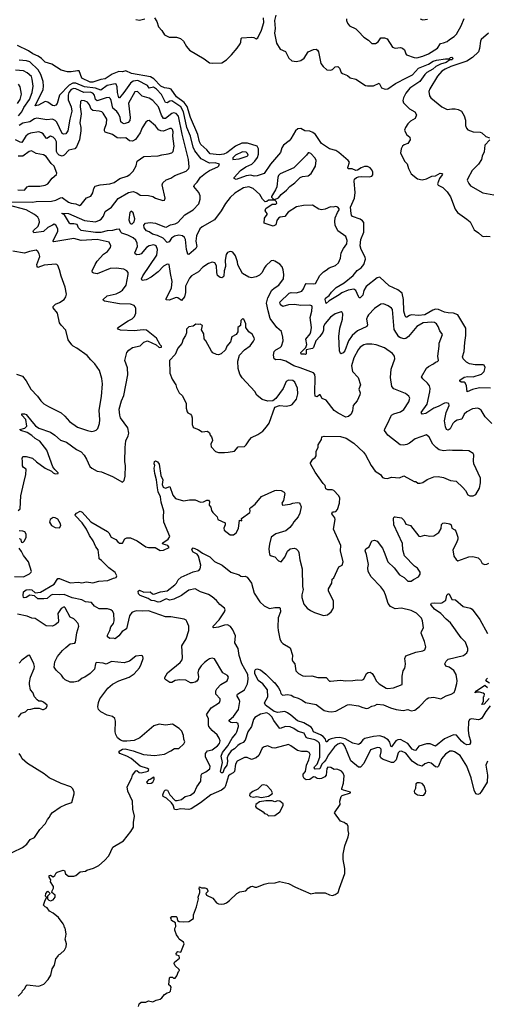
# Model space of a CAD drawing. Extents: x 2086813 to 2278017, y 548126 to 753336.
# Tile 417 of 461: x 2206841 to 2212051, y 700259 to 711235. Entities that reach past the tile are written whole.
import ezdxf

# ---------------------------------------------------------------- set-up
doc = ezdxf.new("R2010")
doc.units = 0

msp = doc.modelspace()

# ---------------------------------------------------------------- linework, layer by layer
at = {"layer": '0CON10XD'}
for points in [[(2208136, 711236), (2208175, 711229), (2208235, 711246)], [(2208345, 711257), (2208370, 711215), (2208386, 711155), (2208424, 711114), (2208453, 711065), (2208505, 711040), (2208590, 711040), (2208632, 711025), (2208665, 710997), (2208698, 710938), (2208734, 710895), (2208895, 710800), (2208956, 710754), (2208985, 710749), (2209092, 710755), (2209144, 710786), (2209200, 710845), (2209264, 710916), (2209297, 710965), (2209307, 710985), (2209310, 711025), (2209316, 711034), (2209425, 711040), (2209450, 711035), (2209475, 711020), (2209495, 711032), (2209535, 711120), (2209560, 711205), (2209557, 711256)], [(2209694, 711285), (2209679, 711225), (2209686, 711135), (2209680, 711085), (2209704, 710974), (2209745, 710908), (2209802, 710882), (2209840, 710805), (2209875, 710778), (2209925, 710770), (2209975, 710779), (2210012, 710805), (2210055, 710877), (2210115, 710904), (2210146, 710906), (2210161, 710895), (2210170, 710875), (2210196, 710746), (2210222, 710712), (2210264, 710675), (2210305, 710671), (2210325, 710681), (2210355, 710710), (2210385, 710714), (2210404, 710695), (2210425, 710647), (2210439, 710635), (2210492, 710612), (2210525, 710588), (2210585, 710572), (2210695, 710502), (2210716, 710496), (2210785, 710497), (2210845, 710527), (2210874, 710475), (2210915, 710460), (2210945, 710465), (2211027, 710523), (2211160, 710590), (2211218, 710622), (2211285, 710695), (2211395, 710738), (2211448, 710772), (2211485, 710785), (2211585, 710800), (2211625, 710797), (2211641, 710815), (2211655, 710819), (2211667, 710807), (2211665, 710795), (2211655, 710787), (2211633, 710787), (2211595, 710756), (2211530, 710740), (2211477, 710713), (2211445, 710685), (2211376, 710645), (2211355, 710625), (2211301, 710545), (2211190, 710470), (2211143, 710417), (2211116, 710365), (2211112, 710335), (2211119, 710309), (2211183, 710243), (2211245, 710209), (2211263, 710175), (2211247, 710133), (2211196, 710104), (2211165, 710074), (2211139, 710035), (2211129, 710005), (2211150, 709955), (2211190, 709925), (2211192, 709895), (2211167, 709853), (2211125, 709840), (2211107, 709825), (2211093, 709797), (2211086, 709746), (2211133, 709655), (2211159, 709629), (2211175, 709575), (2211205, 709517), (2211275, 709461), (2211325, 709448), (2211375, 709460), (2211435, 709490), (2211476, 709494), (2211525, 709523), (2211545, 709522), (2211552, 709515), (2211550, 709505), (2211519, 709465), (2211496, 709405), (2211505, 709392), (2211555, 709363), (2211606, 709316), (2211641, 709261), (2211694, 709124), (2211720, 709085), (2211825, 709013), (2211861, 708981), (2211905, 708893), (2211955, 708859), (2211989, 708825), (2212005, 708819), (2212045, 708823), (2212085, 708817)], [(2210483, 711245), (2210483, 711225), (2210493, 711195), (2210515, 711166), (2210585, 711132), (2210618, 711105), (2210675, 711039), (2210728, 711008), (2210765, 710971), (2210805, 710971), (2210835, 710990), (2210866, 711034), (2210905, 711033), (2210935, 711020), (2210995, 710929), (2211025, 710919), (2211085, 710924), (2211105, 710919), (2211128, 710898), (2211142, 710855), (2211153, 710845), (2211235, 710814), (2211265, 710810), (2211335, 710827), (2211395, 710853), (2211495, 710918), (2211531, 710969), (2211565, 710977), (2211605, 710992), (2211630, 711015), (2211683, 711047), (2211708, 711072), (2211762, 711165), (2211793, 711247)], [(2211305, 711243), (2211332, 711232), (2211385, 711239)], [(2212065, 711084), (2211985, 711015), (2211975, 710995), (2211965, 710915), (2211953, 710877), (2211887, 710813), (2211825, 710774), (2211645, 710712), (2211583, 710685), (2211545, 710660), (2211495, 710605), (2211411, 710465), (2211400, 710435), (2211406, 710386), (2211422, 710365), (2211545, 710262), (2211605, 710234), (2211655, 710243), (2211695, 710242), (2211728, 710235), (2211763, 710215), (2211795, 710162), (2211809, 710115), (2211807, 710055), (2211818, 710025), (2211835, 710008), (2211895, 709986), (2211973, 709983), (2211990, 709975), (2212035, 709932), (2212075, 709918)], [(2212088, 707128), (2211965, 707132), (2211886, 707114), (2211828, 707088), (2211818, 707155), (2211805, 707186), (2211795, 707194), (2211762, 707195), (2211744, 707205), (2211746, 707215), (2211795, 707249), (2211835, 707258), (2211895, 707252), (2211987, 707285), (2212018, 707315), (2212028, 707358), (2212015, 707383), (2212005, 707388), (2211915, 707386), (2211855, 707398), (2211819, 707419), (2211781, 707455), (2211775, 707475), (2211793, 707537), (2211800, 707635), (2211814, 707715), (2211812, 707795), (2211725, 707945), (2211675, 707965), (2211614, 707966), (2211575, 707974), (2211508, 708005), (2211475, 708007), (2211443, 707997), (2211355, 707944), (2211286, 707936), (2211206, 707944), (2211183, 707937), (2211155, 707919), (2211145, 707919), (2211135, 707935), (2211121, 707985), (2211119, 708115), (2211104, 708185), (2211055, 708225), (2210958, 708268), (2210855, 708365), (2210825, 708357), (2210700, 708260), (2210676, 708215), (2210664, 708165), (2210635, 708134), (2210625, 708136), (2210615, 708149), (2210588, 708215), (2210565, 708231), (2210500, 708220), (2210430, 708190), (2210402, 708168), (2210289, 708101), (2210255, 708073), (2210246, 708115), (2210250, 708130), (2210291, 708159), (2210315, 708199), (2210369, 708251), (2210455, 708303), (2210556, 708384), (2210601, 708439), (2210645, 708469), (2210674, 708506), (2210693, 708565), (2210689, 708589), (2210645, 708675), (2210635, 708715), (2210644, 708785), (2210676, 708865), (2210675, 708974), (2210662, 708992), (2210635, 709010), (2210550, 709040), (2210539, 709055), (2210535, 709075), (2210529, 709145), (2210573, 709245), (2210579, 709309), (2210567, 709435), (2210573, 709457), (2210594, 709476), (2210615, 709484), (2210645, 709488), (2210735, 709483), (2210765, 709492), (2210775, 709505), (2210775, 709535), (2210765, 709560), (2210745, 709584), (2210715, 709599), (2210685, 709598), (2210645, 709585), (2210605, 709559), (2210585, 709553), (2210545, 709571), (2210503, 709573), (2210497, 709587), (2210516, 709645), (2210502, 709665), (2210399, 709755), (2210364, 709775), (2210295, 709797), (2210205, 709856), (2210137, 709955), (2210108, 709978), (2210075, 709992), (2210017, 709997), (2209975, 710022), (2209942, 710018), (2209915, 709996), (2209862, 709908), (2209843, 709885), (2209782, 709838), (2209763, 709805), (2209746, 709754), (2209635, 709625), (2209565, 709520), (2209487, 709493), (2209455, 709491), (2209415, 709501), (2209365, 709494), (2209255, 709454), (2209230, 709465), (2209230, 709475), (2209303, 709555), (2209361, 709595), (2209427, 709623), (2209461, 709659), (2209490, 709700), (2209503, 709735), (2209503, 709795), (2209488, 709825), (2209378, 709858), (2209315, 709860), (2209245, 709825), (2209148, 709752), (2209115, 709737), (2209065, 709729), (2208965, 709741), (2208927, 709785), (2208861, 709845), (2208846, 709875), (2208826, 709955), (2208743, 710145), (2208706, 710266), (2208673, 710313), (2208587, 710375), (2208529, 710459), (2208505, 710469), (2208455, 710475), (2208415, 710493), (2208335, 710574), (2208298, 710598), (2208086, 710636), (2208025, 710666), (2207985, 710653), (2207945, 710657), (2207873, 710627), (2207795, 710575), (2207745, 710570), (2207655, 710540), (2207625, 710540), (2207533, 710585), (2207504, 710664), (2207486, 710666), (2207415, 710652), (2207374, 710654), (2207305, 710674), (2207201, 710741), (2207125, 710763), (2207084, 710804), (2207047, 710827), (2206989, 710855), (2206939, 710889), (2206815, 710946)], [(2210015, 707507), (2209978, 707508), (2209972, 707525), (2210029, 707581), (2210039, 707615), (2210029, 707675), (2210076, 707734), (2210085, 707755), (2210092, 707805), (2210076, 707914), (2210097, 707985), (2210101, 708035), (2210095, 708046), (2210075, 708053), (2209975, 708050), (2209905, 708061), (2209835, 708056), (2209775, 708036), (2209746, 708055), (2209739, 708085), (2209845, 708187), (2209865, 708193), (2209925, 708189), (2209985, 708208), (2210005, 708234), (2210022, 708278), (2210035, 708293), (2210115, 708290), (2210137, 708295), (2210184, 708385), (2210226, 708425), (2210255, 708443), (2210290, 708470), (2210360, 708495), (2210394, 708525), (2210416, 708575), (2210424, 708635), (2210450, 708685), (2210488, 708735), (2210489, 708775), (2210477, 708817), (2210385, 708882), (2210358, 708945), (2210352, 708985), (2210355, 709025), (2210383, 709087), (2210402, 709115), (2210402, 709125), (2210386, 709145), (2210365, 709153), (2210335, 709147), (2210305, 709149), (2210245, 709124), (2210205, 709116), (2210175, 709124), (2210105, 709166), (2210005, 709162), (2209925, 709150), (2209831, 709089), (2209795, 709041), (2209745, 709034), (2209725, 709024), (2209706, 708995), (2209695, 708948), (2209665, 708932), (2209567, 708965), (2209568, 709022), (2209597, 709065), (2209597, 709075), (2209578, 709105), (2209585, 709130), (2209653, 709177), (2209695, 709179), (2209705, 709190), (2209701, 709205), (2209685, 709222), (2209615, 709222), (2209595, 709210), (2209575, 709206), (2209546, 709236), (2209516, 709285), (2209442, 709355), (2209395, 709372), (2209335, 709362), (2209238, 709302), (2209185, 709252), (2209135, 709186), (2209086, 709104), (2209010, 709005), (2208875, 708925), (2208850, 708905), (2208811, 708825), (2208805, 708765), (2208816, 708705), (2208805, 708685), (2208725, 708618), (2208715, 708620), (2208700, 708675), (2208688, 708785), (2208676, 708806), (2208654, 708824), (2208615, 708834), (2208565, 708821), (2208532, 708798), (2208505, 708759), (2208485, 708751), (2208439, 708799), (2208378, 708828), (2208321, 708845), (2208285, 708871), (2208253, 708883), (2208230, 708915), (2208224, 708946), (2208242, 708968), (2208296, 708974), (2208355, 708965), (2208454, 708925), (2208475, 708922), (2208521, 708949), (2208575, 708959), (2208605, 708975), (2208682, 709058), (2208773, 709115), (2208836, 709184), (2208852, 709235), (2208852, 709272), (2208838, 709308), (2208783, 709375), (2208789, 709395), (2208818, 709422), (2208855, 709478), (2208910, 709525), (2208955, 709554), (2209048, 709595), (2209061, 709605), (2209067, 709625), (2209019, 709639), (2208955, 709635), (2208865, 709685), (2208793, 709773), (2208774, 709815), (2208743, 709935), (2208704, 710035), (2208666, 710206), (2208638, 710265), (2208535, 710331), (2208515, 710328), (2208485, 710308), (2208465, 710313), (2208420, 710400), (2208365, 710460), (2208332, 710482), (2208285, 710473), (2208265, 710503), (2208156, 710556), (2208105, 710549), (2208075, 710529), (2208003, 710425), (2207955, 710364), (2207945, 710363), (2207932, 710425), (2207928, 710488), (2207915, 710515), (2207905, 710520), (2207815, 710502), (2207745, 710448), (2207685, 710472), (2207565, 710487), (2207465, 710527), (2207435, 710527), (2207394, 710506), (2207285, 710394), (2207259, 710301), (2207245, 710281), (2207225, 710274), (2207205, 710279), (2207156, 710315), (2207125, 710322), (2207049, 710281), (2207014, 710275), (2207103, 710455), (2207107, 710495), (2207101, 710545), (2207076, 710625), (2207046, 710675), (2206955, 710765), (2206916, 710776), (2206835, 710784)], [(2206827, 710165), (2206865, 710209), (2206887, 710255), (2206951, 710345), (2206979, 710425), (2206991, 710495), (2206982, 710572), (2206971, 710601), (2206925, 710642), (2206885, 710665), (2206795, 710671)], [(2206815, 710300), (2206847, 710345), (2206860, 710405), (2206846, 710485), (2206828, 710518)], [(2210282, 704865), (2210281, 704889), (2210318, 704955), (2210323, 704997), (2210340, 705015), (2210398, 705135), (2210436, 705154), (2210447, 705193), (2210416, 705315), (2210421, 705375), (2210338, 705555), (2210356, 705665), (2210351, 705681), (2210320, 705725), (2210325, 705750), (2210345, 705748), (2210365, 705753), (2210383, 705775), (2210406, 705844), (2210407, 705905), (2210392, 705932), (2210340, 705985), (2210323, 705993), (2210273, 705993), (2210253, 706005), (2210245, 706043), (2210221, 706065), (2210135, 706192), (2210083, 706283), (2210082, 706295), (2210108, 706335), (2210134, 706356), (2210144, 706375), (2210146, 706425), (2210166, 706465), (2210166, 706495), (2210186, 706524), (2210204, 706555), (2210206, 706584), (2210235, 706594), (2210415, 706589), (2210479, 706569), (2210566, 706516), (2210673, 706415), (2210696, 706385), (2210756, 706265), (2210801, 706201), (2210863, 706165), (2210882, 706132), (2210905, 706123), (2210938, 706122), (2210985, 706134), (2211075, 706129), (2211120, 706150), (2211235, 706088), (2211257, 706087), (2211278, 706068), (2211305, 706068), (2211335, 706077), (2211382, 706108), (2211455, 706138), (2211505, 706142), (2211565, 706132), (2211640, 706100), (2211705, 706089), (2211780, 706020), (2211809, 705985), (2211835, 705938), (2211857, 705927), (2211895, 705927), (2211925, 705943), (2211966, 706014), (2211976, 706074), (2211976, 706125), (2211903, 706285), (2211896, 706316), (2211900, 706385), (2211895, 706398), (2211845, 706428), (2211775, 706434), (2211665, 706431), (2211625, 706437), (2211565, 706430), (2211515, 706441), (2211480, 706465), (2211445, 706502), (2211405, 706580), (2211375, 706606), (2211249, 706561), (2211186, 706514), (2211155, 706500), (2211119, 706491), (2211080, 706495), (2210945, 706605), (2210906, 706655), (2210909, 706675), (2210945, 706739), (2210975, 706812), (2210985, 706826), (2211010, 706840), (2211085, 706863), (2211120, 706890), (2211179, 706975), (2211190, 707015), (2211178, 707038), (2211139, 707069), (2211011, 707121), (2210988, 707145), (2210972, 707245), (2210982, 707338), (2211020, 707455), (2211016, 707485), (2210995, 707514), (2210905, 707576), (2210815, 707610), (2210765, 707619), (2210705, 707619), (2210675, 707609), (2210636, 707585), (2210612, 707555), (2210565, 707465), (2210537, 707375), (2210549, 707315), (2210613, 707245), (2210637, 707165), (2210621, 707115), (2210634, 707075), (2210631, 707055), (2210602, 706988), (2210556, 706935), (2210551, 706875), (2210535, 706838), (2210505, 706810), (2210476, 706806), (2210388, 706848), (2210345, 706878), (2210255, 706992), (2210211, 707011), (2210190, 707055), (2210180, 707055), (2210155, 707032), (2210135, 707040), (2210128, 707075), (2210133, 707245), (2210128, 707278), (2210115, 707299), (2209966, 707356), (2209895, 707377), (2209805, 707429), (2209745, 707447), (2209694, 707444), (2209676, 707455), (2209670, 707495), (2209678, 707535), (2209695, 707554), (2209745, 707581), (2209758, 707595), (2209776, 707655), (2209773, 707697), (2209759, 707759), (2209707, 707805), (2209632, 707905), (2209608, 707988), (2209592, 708075), (2209605, 708135), (2209651, 708219), (2209675, 708242), (2209729, 708275), (2209779, 708345), (2209786, 708395), (2209778, 708448), (2209765, 708480), (2209739, 708509), (2209685, 708544), (2209665, 708550), (2209645, 708548), (2209585, 708492), (2209564, 708465), (2209542, 708418), (2209512, 708388), (2209475, 708368), (2209425, 708359), (2209395, 708366), (2209323, 708405), (2209273, 708503), (2209268, 708535), (2209244, 708604), (2209215, 708643), (2209195, 708650), (2209175, 708648), (2209155, 708638), (2209142, 708618), (2209129, 708555), (2209133, 708485), (2209118, 708435), (2209114, 708376), (2209106, 708364), (2209095, 708359), (2209075, 708361), (2209046, 708385), (2209038, 708415), (2209033, 708493), (2209015, 708523), (2208985, 708532), (2208945, 708516), (2208883, 708477), (2208835, 708425), (2208755, 708378), (2208734, 708355), (2208688, 708265), (2208687, 708195), (2208677, 708145), (2208645, 708104), (2208604, 708134), (2208585, 708140), (2208505, 708108), (2208474, 708114), (2208474, 708125), (2208534, 708246), (2208541, 708315), (2208520, 708405), (2208506, 708506), (2208485, 708509), (2208444, 708486), (2208385, 708425), (2208305, 708365), (2208249, 708335), (2208205, 708327), (2208200, 708345), (2208215, 708378), (2208371, 708609), (2208375, 708675), (2208363, 708715), (2208335, 708725), (2208285, 708713), (2208255, 708694), (2208195, 708626), (2208175, 708616), (2208145, 708615), (2208129, 708625), (2208126, 708635), (2208153, 708705), (2208151, 708745), (2208137, 708777), (2208105, 708804), (2208045, 708834), (2207980, 708855), (2207969, 708865), (2207955, 708900), (2207915, 708898), (2207875, 708885), (2207815, 708881), (2207745, 708861), (2207685, 708864), (2207525, 708885), (2207495, 708915), (2207482, 708952), (2207445, 708961), (2207405, 708958), (2207396, 708965), (2207340, 709060), (2207310, 709075), (2207315, 709080), (2207385, 709076), (2207565, 708995), (2207685, 708982), (2207732, 708999), (2207749, 709011), (2207774, 709045), (2207794, 709095), (2207866, 709145), (2207937, 709243), (2208055, 709309), (2208105, 709318), (2208145, 709304), (2208185, 709278), (2208275, 709277), (2208325, 709264), (2208355, 709245), (2208435, 709221), (2208456, 709224), (2208463, 709247), (2208429, 709395), (2208436, 709415), (2208475, 709451), (2208525, 709467), (2208571, 709499), (2208695, 709547), (2208726, 709575), (2208730, 709595), (2208722, 709675), (2208650, 709960), (2208610, 710160), (2208585, 710188), (2208555, 710198), (2208535, 710189), (2208465, 710134), (2208445, 710133), (2208420, 710170), (2208386, 710265), (2208323, 710335), (2208285, 710360), (2208205, 710383), (2208155, 710433), (2208125, 710429), (2208055, 710305), (2208071, 710145), (2208068, 710112), (2208051, 710089), (2208005, 710074), (2207985, 710080), (2207967, 710095), (2207960, 710145), (2207942, 710185), (2207925, 710212), (2207880, 710250), (2207862, 710335), (2207854, 710354), (2207837, 710367), (2207805, 710365), (2207705, 710330), (2207687, 710345), (2207673, 710395), (2207655, 710415), (2207625, 710426), (2207555, 710424), (2207465, 710465), (2207445, 710468), (2207415, 710456), (2207390, 710425), (2207381, 710395), (2207383, 710343), (2207413, 710265), (2207422, 710215), (2207399, 710125), (2207376, 709995), (2207355, 709961), (2207328, 709958), (2207315, 709967), (2207255, 710094), (2207235, 710112), (2207205, 710127), (2207145, 710119), (2207031, 710139), (2207005, 710129), (2206956, 710095), (2206875, 710081), (2206835, 710056)], [(2206735, 709205), (2206985, 709200), (2207025, 709207), (2207195, 709212), (2207245, 709224), (2207295, 709251), (2207314, 709254), (2207385, 709200), (2207415, 709188), (2207465, 709182), (2207508, 709162), (2207525, 709174), (2207585, 709249), (2207635, 709266), (2207656, 709305), (2207669, 709355), (2207682, 709379), (2207738, 709395), (2207845, 709405), (2207895, 709419), (2207956, 709465), (2208038, 709492), (2208070, 709510), (2208104, 709545), (2208138, 709605), (2208151, 709659), (2208225, 709710), (2208385, 709716), (2208425, 709729), (2208495, 709740), (2208535, 709752), (2208550, 709765), (2208561, 709825), (2208547, 709935), (2208551, 709985), (2208542, 710012), (2208531, 710021), (2208515, 710022), (2208445, 709991), (2208415, 709995), (2208389, 710009), (2208355, 710051), (2208285, 710110), (2208265, 710109), (2208245, 710092), (2208205, 710030), (2208184, 709975), (2208130, 709900), (2208099, 709881), (2208066, 709884), (2208025, 709919), (2207965, 709913), (2207927, 709917), (2207875, 709956), (2207792, 709982), (2207786, 709995), (2207785, 710015), (2207807, 710077), (2207813, 710125), (2207772, 710192), (2207755, 710206), (2207725, 710215), (2207655, 710223), (2207639, 710239), (2207619, 710285), (2207595, 710317), (2207565, 710330), (2207535, 710334), (2207525, 710332), (2207518, 710322), (2207515, 710265), (2207526, 710185), (2207511, 710085), (2207523, 710035), (2207523, 709995), (2207506, 709894), (2207475, 709816), (2207454, 709796), (2207388, 709782), (2207335, 709723), (2207315, 709714), (2207282, 709725), (2207261, 709745), (2207253, 709767), (2207252, 709825), (2207250, 709875), (2207235, 709904), (2207215, 709925), (2207185, 709936), (2207145, 709911), (2207135, 709914), (2207101, 709961), (2207084, 709975), (2207055, 709985), (2206961, 709969), (2206935, 709958), (2206908, 709935), (2206865, 709866), (2206845, 709868), (2206795, 709897)], [(2212080, 709895), (2212024, 709835), (2212017, 709763), (2211993, 709715), (2211987, 709675), (2211955, 709623), (2211882, 709555), (2211833, 709465), (2211829, 709445), (2211845, 709409), (2211865, 709384), (2212002, 709305), (2212125, 709284)], [(2206822, 709338), (2206894, 709336), (2206925, 709370), (2206942, 709378), (2207065, 709379), (2207125, 709389), (2207156, 709405), (2207202, 709468), (2207250, 709510), (2207256, 709525), (2207225, 709601), (2207193, 709633), (2207135, 709711), (2207105, 709728), (2207023, 709743), (2206974, 709774), (2206945, 709767), (2206876, 709715), (2206825, 709714)], [(2209215, 709678), (2209285, 709685), (2209375, 709712), (2209386, 709725), (2209381, 709745), (2209365, 709759), (2209325, 709762), (2209245, 709725), (2209217, 709695), (2209215, 709678)], [(2209685, 709230), (2209725, 709251), (2209755, 709285), (2209815, 709334), (2209853, 709377), (2209906, 709415), (2209965, 709476), (2209994, 709486), (2210055, 709494), (2210090, 709520), (2210136, 709604), (2210144, 709665), (2210132, 709692), (2210085, 709743), (2210065, 709752), (2210055, 709750), (2210038, 709725), (2209897, 709585), (2209745, 709516), (2209725, 709498), (2209716, 709475), (2209707, 709373), (2209693, 709337), (2209647, 709265), (2209648, 709255), (2209661, 709241), (2209675, 709230), (2209685, 709230)], [(2206825, 705762), (2206847, 705783), (2206854, 705926), (2206886, 706074), (2206908, 706165), (2206912, 706225), (2206884, 706244), (2206871, 706261), (2206874, 706315), (2206869, 706345), (2206875, 706367), (2206915, 706366), (2206985, 706346), (2207027, 706307), (2207125, 706236), (2207194, 706204), (2207215, 706182), (2207235, 706172), (2207270, 706175), (2207270, 706185), (2207231, 706221), (2207210, 706250), (2207144, 706435), (2207064, 706535), (2207015, 706565), (2206975, 706601), (2206925, 706632), (2206855, 706654), (2206843, 706665), (2206899, 706681), (2206920, 706705), (2206908, 706778), (2206866, 706825), (2206865, 706842), (2206895, 706841), (2206915, 706833), (2206976, 706755), (2207019, 706709), (2207055, 706683), (2207185, 706636), (2207233, 706603), (2207295, 706546), (2207364, 706524), (2207475, 706444), (2207525, 706416), (2207559, 706379), (2207587, 706335), (2207624, 706255), (2207645, 706236), (2207705, 706201), (2207754, 706194), (2207874, 706144), (2207985, 706080), (2208005, 706100), (2208017, 706145), (2208021, 706265), (2208014, 706306), (2208016, 706465), (2208025, 706540), (2208051, 706595), (2208056, 706624), (2208048, 706685), (2207964, 706795), (2207956, 706825), (2207951, 706895), (2207974, 706986), (2208003, 707045), (2208047, 707275), (2208041, 707355), (2208014, 707435), (2208034, 707525), (2208058, 707552), (2208100, 707580), (2208185, 707600), (2208225, 707641), (2208265, 707654), (2208361, 707611), (2208395, 707582), (2208420, 707585), (2208420, 707595), (2208405, 707610), (2208367, 707685), (2208253, 707773), (2208218, 707779), (2208115, 707768), (2207965, 707775), (2207938, 707785), (2207932, 707795), (2207937, 707805), (2207965, 707821), (2208051, 707879), (2208095, 707899), (2208121, 707925), (2208136, 707965), (2208136, 708016), (2208129, 708035), (2208115, 708049), (2208075, 708063), (2207955, 708066), (2207786, 708096), (2207774, 708104), (2207772, 708115), (2207815, 708155), (2207915, 708178), (2207955, 708197), (2207985, 708221), (2208029, 708275), (2208051, 708395), (2208050, 708415), (2208034, 708434), (2208003, 708453), (2207915, 708466), (2207850, 708460), (2207705, 708401), (2207668, 708408), (2207652, 708415), (2207650, 708435), (2207681, 708505), (2207706, 708544), (2207775, 708621), (2207818, 708652), (2207852, 708695), (2207856, 708715), (2207838, 708755), (2207705, 708785), (2207525, 708774), (2207445, 708797), (2207220, 708760), (2207213, 708763), (2207213, 708775), (2207268, 708875), (2207265, 708905), (2207245, 708945), (2207225, 708954), (2207205, 708946), (2207155, 708918), (2207105, 708874), (2207000, 708860), (2206993, 708873), (2206996, 708885), (2207046, 708934), (2207063, 708977), (2207059, 709005), (2207045, 709035), (2207005, 709065), (2206915, 709117), (2206715, 709169)], [(2208095, 708961), (2208117, 708983), (2208123, 709015), (2208105, 709081), (2208085, 709099), (2208070, 709085), (2208059, 709005), (2208070, 708970), (2208081, 708961), (2208095, 708961)], [(2206912, 707208), (2206966, 707115), (2207039, 707039), (2207075, 706986), (2207112, 706952), (2207162, 706922), (2207305, 706852), (2207346, 706815), (2207396, 706755), (2207485, 706693), (2207595, 706654), (2207645, 706646), (2207675, 706652), (2207695, 706660), (2207711, 706679), (2207732, 706735), (2207736, 706775), (2207726, 706884), (2207754, 707035), (2207764, 707174), (2207758, 707235), (2207730, 707325), (2207678, 707398), (2207635, 707444), (2207593, 707493), (2207477, 707575), (2207436, 707596), (2207422, 707612), (2207383, 707665), (2207357, 707775), (2207305, 707828), (2207286, 707856), (2207262, 707965), (2207215, 708022), (2207215, 708037), (2207241, 708065), (2207285, 708082), (2207336, 708115), (2207356, 708144), (2207361, 708175), (2207347, 708255), (2207302, 708375), (2207285, 708445), (2207266, 708496), (2207256, 708506), (2207239, 708509), (2207115, 708499), (2207045, 708471), (2207035, 708483), (2207034, 708505), (2207064, 708594), (2207060, 708625), (2207042, 708652), (2207025, 708666), (2206951, 708651), (2206895, 708633), (2206765, 708656)], [(2212102, 706732), (2212029, 706809), (2211985, 706882), (2211962, 706898), (2211945, 706906), (2211885, 706896), (2211824, 706865), (2211795, 706836), (2211768, 706782), (2211715, 706771), (2211685, 706753), (2211669, 706735), (2211638, 706675), (2211615, 706661), (2211598, 706668), (2211585, 706695), (2211573, 706763), (2211593, 706855), (2211628, 706935), (2211623, 706955), (2211595, 706963), (2211575, 706961), (2211505, 706923), (2211455, 706905), (2211365, 706846), (2211325, 706837), (2211315, 706858), (2211380, 706950), (2211413, 707085), (2211416, 707125), (2211407, 707155), (2211385, 707184), (2211335, 707231), (2211320, 707255), (2211375, 707349), (2211395, 707368), (2211452, 707398), (2211475, 707417), (2211497, 707423), (2211508, 707435), (2211501, 707485), (2211516, 707594), (2211515, 707630), (2211551, 707725), (2211524, 707765), (2211505, 707816), (2211485, 707846), (2211465, 707858), (2211435, 707863), (2211338, 707855), (2211265, 707815), (2211175, 707704), (2211145, 707681), (2211125, 707678), (2211085, 707688), (2211065, 707700), (2211015, 707782), (2210995, 708005), (2210985, 708020), (2210947, 708047), (2210895, 708067), (2210865, 708064), (2210793, 708017), (2210727, 707945), (2210715, 707925), (2210705, 707895), (2210715, 707835), (2210711, 707815), (2210605, 707765), (2210545, 707713), (2210504, 707655), (2210465, 707544), (2210445, 707520), (2210421, 707511), (2210414, 707514), (2210406, 707545), (2210397, 707705), (2210410, 707795), (2210437, 707895), (2210440, 707955), (2210435, 707971), (2210425, 707979), (2210355, 707956), (2210305, 707918), (2210245, 707850), (2210228, 707815), (2210226, 707775), (2210218, 707752), (2210187, 707703), (2210142, 707655), (2210115, 707579), (2210105, 707570), (2210034, 707556), (2210035, 707510), (2210025, 707504), (2210015, 707507)], [(2209125, 706409), (2209165, 706414), (2209234, 706426), (2209275, 706473), (2209345, 706479), (2209366, 706494), (2209400, 706550), (2209425, 706577), (2209495, 706611), (2209550, 706650), (2209592, 706695), (2209621, 706739), (2209685, 706917), (2209735, 706934), (2209815, 706928), (2209863, 706937), (2209876, 706944), (2209924, 707005), (2209940, 707065), (2209936, 707126), (2209906, 707196), (2209885, 707214), (2209835, 707216), (2209809, 707201), (2209778, 707125), (2209696, 707014), (2209660, 706985), (2209605, 706981), (2209542, 707002), (2209485, 707049), (2209461, 707089), (2209321, 707241), (2209294, 707285), (2209277, 707345), (2209273, 707427), (2209290, 707495), (2209346, 707554), (2209411, 707599), (2209448, 707652), (2209456, 707675), (2209455, 707688), (2209430, 707730), (2209396, 707756), (2209362, 707802), (2209360, 707845), (2209338, 707898), (2209325, 707900), (2209305, 707880), (2209300, 707825), (2209273, 707805), (2209270, 707795), (2209273, 707755), (2209252, 707725), (2209205, 707698), (2209190, 707645), (2209151, 707595), (2209134, 707556), (2209085, 707510), (2209055, 707500), (2209035, 707502), (2208995, 707522), (2208979, 707539), (2208917, 707655), (2208898, 707678), (2208893, 707735), (2208868, 707778), (2208878, 707825), (2208852, 707842), (2208832, 707838), (2208805, 707840), (2208775, 707820), (2208725, 707810), (2208700, 707785), (2208698, 707745), (2208687, 707715), (2208661, 707675), (2208646, 707624), (2208605, 707572), (2208575, 707502), (2208512, 707435), (2208514, 707295), (2208539, 707229), (2208581, 707165), (2208588, 707135), (2208618, 707075), (2208655, 707042), (2208696, 706955), (2208696, 706905), (2208707, 706865), (2208715, 706853), (2208746, 706836), (2208754, 706824), (2208764, 706795), (2208764, 706724), (2208775, 706692), (2208784, 706684), (2208835, 706666), (2208875, 706641), (2208935, 706648), (2208955, 706630), (2208962, 706605), (2208980, 706585), (2208987, 706563), (2208988, 706545), (2208970, 706505), (2208974, 706474), (2209022, 706422), (2209055, 706412), (2209125, 706409)], [(2206805, 707285), (2206873, 707263), (2206912, 707208)], [(2208166, 700234), (2208174, 700266), (2208195, 700283), (2208245, 700282), (2208275, 700299), (2208325, 700288), (2208360, 700305), (2208405, 700316), (2208425, 700330), (2208455, 700367), (2208485, 700386), (2208512, 700395), (2208520, 700405), (2208529, 700449), (2208523, 700463), (2208502, 700475), (2208510, 700555), (2208515, 700560), (2208545, 700560), (2208555, 700550), (2208575, 700552), (2208592, 700575), (2208610, 700625), (2208620, 700635), (2208618, 700648), (2208575, 700688), (2208562, 700715), (2208565, 700730), (2208620, 700775), (2208618, 700798), (2208587, 700807), (2208583, 700825), (2208605, 700848), (2208635, 700840), (2208672, 700935), (2208665, 700952), (2208618, 700985), (2208608, 701008), (2208588, 701035), (2208570, 701085), (2208570, 701105), (2208580, 701125), (2208577, 701167), (2208534, 701194), (2208530, 701215), (2208520, 701225), (2208535, 701238), (2208585, 701238), (2208592, 701232), (2208598, 701195), (2208617, 701183), (2208665, 701177), (2208726, 701184), (2208777, 701215), (2208777, 701255), (2208813, 701345), (2208832, 701435), (2208830, 701455), (2208850, 701505), (2208850, 701535), (2208840, 701545), (2208845, 701570), (2208868, 701558), (2208905, 701558), (2208925, 701550), (2208938, 701525), (2208937, 701515), (2208917, 701495), (2208923, 701475), (2208993, 701443), (2209035, 701390), (2209058, 701378), (2209085, 701377), (2209119, 701381), (2209145, 701392), (2209178, 701415), (2209262, 701495), (2209295, 701513), (2209360, 701525), (2209388, 701555), (2209415, 701574), (2209435, 701576), (2209460, 701565), (2209485, 701564), (2209565, 701599), (2209609, 701609), (2209686, 701614), (2209735, 701630), (2209836, 701606), (2209914, 701564), (2210085, 701491), (2210135, 701503), (2210245, 701500), (2210295, 701478), (2210325, 701472), (2210357, 701483), (2210390, 701505), (2210406, 701554), (2210464, 701716), (2210464, 701774), (2210444, 701875), (2210446, 701934), (2210464, 702025), (2210502, 702125), (2210509, 702165), (2210500, 702195), (2210500, 702245), (2210485, 702270), (2210475, 702270), (2210457, 702287), (2210415, 702300), (2210350, 702395), (2210412, 702485), (2210408, 702525), (2210422, 702575), (2210435, 702586), (2210528, 702615), (2210528, 702625), (2210448, 702645), (2210430, 702655), (2210429, 702665), (2210451, 702725), (2210458, 702805), (2210446, 702836), (2210427, 702857), (2210405, 702871), (2210375, 702879), (2210345, 702878), (2210309, 702899), (2210275, 702903), (2210262, 702888), (2210255, 702815), (2210241, 702795), (2210205, 702775), (2210185, 702772), (2210155, 702777), (2210132, 702792), (2210115, 702796), (2210075, 702767), (2210035, 702761), (2210012, 702775), (2209998, 702798), (2210000, 702825), (2210026, 702855), (2210038, 702925), (2210062, 702985), (2210076, 703045), (2210067, 703067), (2210045, 703076), (2209983, 703077), (2209937, 703087), (2209862, 703142), (2209835, 703154), (2209684, 703114), (2209655, 703119), (2209605, 703139), (2209565, 703129), (2209543, 703115), (2209505, 703032), (2209475, 703007), (2209425, 702988), (2209375, 703009), (2209345, 703011), (2209265, 702968), (2209245, 702935), (2209235, 702855), (2209221, 702839), (2209185, 702821), (2209169, 702805), (2209135, 702695), (2209124, 702674), (2209089, 702645), (2208972, 702595), (2208855, 702505), (2208752, 702438), (2208725, 702429), (2208635, 702437), (2208585, 702427), (2208565, 702430), (2208550, 702480), (2208533, 702505), (2208477, 702557), (2208438, 702575), (2208435, 702595), (2208451, 702635), (2208462, 702648), (2208475, 702651), (2208487, 702645), (2208513, 702593), (2208575, 702531), (2208595, 702530), (2208645, 702544), (2208686, 702574), (2208745, 702591), (2208790, 702625), (2208814, 702685), (2208858, 702745), (2208862, 702815), (2208870, 702830), (2208915, 702852), (2208960, 702885), (2208965, 702915), (2208913, 703015), (2208912, 703055), (2208935, 703084), (2208985, 703097), (2209045, 703139), (2209067, 703165), (2209075, 703195), (2209065, 703225), (2209042, 703262), (2208985, 703311), (2208950, 703355), (2208944, 703375), (2208944, 703445), (2208924, 703485), (2208926, 703495), (2208976, 703564), (2209068, 703625), (2209076, 703645), (2209074, 703665), (2209026, 703715), (2209027, 703755), (2209037, 703775), (2209084, 703825), (2209154, 703865), (2209166, 703905), (2209155, 703926), (2209105, 703956), (2209011, 704111), (2208985, 704119), (2208955, 704109), (2208933, 704097), (2208901, 704069), (2208865, 704034), (2208835, 703986), (2208826, 703955), (2208832, 703915), (2208829, 703885), (2208815, 703863), (2208798, 703852), (2208765, 703842), (2208745, 703842), (2208692, 703872), (2208625, 703877), (2208575, 703869), (2208535, 703848), (2208515, 703846), (2208468, 703875), (2208457, 703887), (2208458, 703902), (2208488, 703955), (2208629, 704071), (2208650, 704100), (2208655, 704125), (2208649, 704255), (2208696, 704335), (2208725, 704425), (2208724, 704475), (2208705, 704528), (2208695, 704542), (2208675, 704552), (2208525, 704578), (2208465, 704579), (2208276, 704646), (2208205, 704640), (2208144, 704644), (2208115, 704639), (2208089, 704625), (2208065, 704589), (2208032, 704445), (2207983, 704415), (2207945, 704365), (2207905, 704334), (2207885, 704340), (2207846, 704336), (2207820, 704355), (2207818, 704375), (2207844, 704425), (2207855, 704467), (2207887, 704505), (2207893, 704535), (2207889, 704615), (2207875, 704642), (2207856, 704656), (2207818, 704668), (2207725, 704669), (2207675, 704696), (2207640, 704740), (2207575, 704747), (2207535, 704769), (2207425, 704791), (2207335, 704829), (2207285, 704822), (2207205, 704826), (2207185, 704817), (2207148, 704782), (2207110, 704780), (2207045, 704779), (2207005, 704812), (2206955, 704819), (2206915, 704795), (2206891, 704791), (2206885, 704795), (2206881, 704815), (2206883, 704857), (2206915, 704880), (2206955, 704884), (2206975, 704878), (2207015, 704847), (2207074, 704855), (2207225, 704943), (2207265, 705004), (2207285, 705004), (2207405, 704956), (2207495, 704965), (2207535, 704958), (2207585, 704968), (2207655, 704958), (2207724, 704976), (2207825, 704982), (2207885, 705010), (2207915, 705016), (2207924, 705036), (2207905, 705074), (2207835, 705123), (2207753, 705205), (2207728, 705225), (2207725, 705235), (2207714, 705325), (2207689, 705359), (2207659, 705425), (2207619, 705485), (2207585, 705555), (2207537, 705627), (2207462, 705705), (2207459, 705715), (2207473, 705735), (2207514, 705756), (2207538, 705745), (2207635, 705636), (2207819, 705529), (2207834, 705514), (2207859, 705465), (2207912, 705442), (2207935, 705413), (2207955, 705400), (2207985, 705400), (2208012, 705448), (2208035, 705460), (2208075, 705460), (2208150, 705425), (2208245, 705360), (2208275, 705352), (2208352, 705352), (2208405, 705317), (2208445, 705320), (2208507, 705353), (2208492, 705375), (2208439, 705389), (2208428, 705395), (2208436, 705405), (2208495, 705446), (2208515, 705475), (2208446, 705635), (2208443, 705695), (2208449, 705755), (2208418, 705855), (2208411, 705915), (2208385, 705971), (2208375, 706015), (2208366, 706105), (2208346, 706175), (2208339, 706235), (2208346, 706265), (2208340, 706285), (2208345, 706310), (2208355, 706318), (2208375, 706308), (2208395, 706280), (2208414, 706155), (2208437, 706105), (2208430, 706055), (2208439, 706025), (2208465, 706012), (2208515, 706030), (2208546, 705936), (2208578, 705898), (2208668, 705872), (2208735, 705884), (2208795, 705882), (2208855, 705856), (2208890, 705860), (2208925, 705879), (2208945, 705880), (2208956, 705865), (2208953, 705825), (2208970, 705800), (2208979, 705765), (2208995, 705740), (2209042, 705695), (2209048, 705665), (2209130, 705625), (2209132, 705605), (2209114, 705566), (2209119, 705545), (2209185, 705494), (2209225, 705494), (2209254, 705516), (2209279, 705565), (2209292, 705655), (2209315, 705650), (2209312, 705675), (2209407, 705743), (2209411, 705755), (2209407, 705785), (2209415, 705798), (2209464, 705836), (2209535, 705918), (2209685, 705988), (2209705, 705992), (2209755, 705988), (2209789, 705969), (2209797, 705953), (2209782, 705875), (2209762, 705845), (2209770, 705825), (2209856, 705834), (2209885, 705846), (2209932, 705852), (2209955, 705848), (2209968, 705835), (2209977, 705805), (2209963, 705735), (2209943, 705695), (2209895, 705637), (2209882, 705612), (2209851, 705575), (2209805, 705538), (2209695, 705502), (2209644, 705466), (2209623, 705387), (2209616, 705335), (2209626, 705275), (2209645, 705258), (2209685, 705247), (2209725, 705202), (2209755, 705192), (2209795, 705242), (2209825, 705310), (2209855, 705336), (2209900, 705345), (2209922, 705335), (2209944, 705314), (2209953, 705295), (2209961, 705215), (2209989, 705115), (2209994, 704916), (2210001, 704885), (2209984, 704825), (2209984, 704795), (2210009, 704719), (2210046, 704676), (2210080, 704650), (2210125, 704626), (2210225, 704594), (2210271, 704599), (2210312, 704635), (2210332, 704665), (2210336, 704684), (2210338, 704755), (2210282, 704865)], [(2207285, 705572), (2207298, 705595), (2207297, 705615), (2207266, 705666), (2207235, 705682), (2207215, 705684), (2207179, 705665), (2207174, 705635), (2207196, 705596), (2207235, 705574), (2207285, 705572)], [(2212052, 702968), (2212036, 702925), (2212052, 702815), (2212050, 702735), (2211985, 702628), (2211965, 702606), (2211947, 702597), (2211925, 702607), (2211905, 702645), (2211871, 702785), (2211822, 702915), (2211751, 703031), (2211685, 703073), (2211665, 703082), (2211635, 703080), (2211585, 703048), (2211542, 702995), (2211509, 702915), (2211495, 702904), (2211475, 702907), (2211425, 702946), (2211395, 702956), (2211355, 702940), (2211326, 702914), (2211275, 702927), (2211215, 702969), (2211145, 703057), (2211095, 703081), (2211075, 703078), (2211058, 703062), (2211035, 702985), (2211005, 702954), (2210985, 702954), (2210885, 702990), (2210866, 703005), (2210858, 703025), (2210870, 703075), (2210870, 703105), (2210855, 703120), (2210828, 703122), (2210750, 703095), (2210675, 702945), (2210638, 702902), (2210615, 702902), (2210530, 702975), (2210465, 703138), (2210445, 703161), (2210415, 703169), (2210385, 703160), (2210350, 703130), (2210281, 703039), (2210254, 702985), (2210232, 702962), (2210209, 702935), (2210185, 702883), (2210135, 702882), (2210124, 702894), (2210127, 702905), (2210156, 702935), (2210184, 703015), (2210185, 703145), (2210180, 703170), (2210165, 703189), (2210129, 703209), (2210048, 703225), (2210035, 703235), (2210012, 703282), (2209945, 703300), (2209895, 703335), (2209855, 703354), (2209804, 703356), (2209745, 703335), (2209735, 703337), (2209673, 703423), (2209652, 703465), (2209622, 703495), (2209595, 703508), (2209525, 703495), (2209460, 703455), (2209448, 703435), (2209424, 703356), (2209383, 703295), (2209355, 703205), (2209332, 703178), (2209299, 703161), (2209270, 703145), (2209234, 703106), (2209198, 703085), (2209165, 703035), (2209153, 703005), (2209156, 702965), (2209149, 702925), (2209121, 702885), (2209105, 702841), (2209085, 702839), (2209077, 702855), (2209102, 702955), (2209087, 703025), (2209102, 703065), (2209159, 703141), (2209208, 703225), (2209251, 703275), (2209261, 703295), (2209279, 703355), (2209275, 703388), (2209255, 703402), (2209215, 703396), (2209195, 703400), (2209176, 703415), (2209177, 703425), (2209225, 703469), (2209278, 703545), (2209293, 703635), (2209288, 703658), (2209264, 703695), (2209263, 703707), (2209268, 703715), (2209346, 703764), (2209379, 703831), (2209386, 703884), (2209384, 703935), (2209317, 704055), (2209288, 704148), (2209274, 704225), (2209238, 704288), (2209244, 704365), (2209216, 704435), (2209190, 704470), (2209155, 704489), (2209125, 704486), (2209055, 704462), (2209005, 704457), (2208994, 704465), (2208998, 704475), (2209065, 704545), (2209125, 704635), (2209132, 704655), (2209124, 704675), (2209070, 704715), (2209035, 704760), (2208985, 704803), (2208945, 704826), (2208855, 704858), (2208795, 704889), (2208725, 704874), (2208672, 704838), (2208645, 704817), (2208559, 704775), (2208515, 704765), (2208475, 704779), (2208406, 704744), (2208385, 704741), (2208345, 704756), (2208305, 704761), (2208273, 704784), (2208184, 704815), (2208164, 704835), (2208161, 704865), (2208175, 704876), (2208224, 704854), (2208295, 704859), (2208321, 704835), (2208335, 704831), (2208411, 704859), (2208485, 704869), (2208571, 704935), (2208589, 704955), (2208608, 704991), (2208641, 705019), (2208775, 705081), (2208836, 705094), (2208852, 705115), (2208860, 705155), (2208834, 705255), (2208817, 705277), (2208775, 705299), (2208761, 705325), (2208765, 705344), (2208775, 705346), (2208826, 705326), (2208879, 705289), (2208958, 705248), (2209012, 705195), (2209096, 705155), (2209195, 705078), (2209285, 705047), (2209305, 705033), (2209325, 705028), (2209355, 705032), (2209375, 705021), (2209424, 704954), (2209453, 704843), (2209518, 704745), (2209565, 704700), (2209625, 704671), (2209685, 704683), (2209735, 704681), (2209743, 704675), (2209749, 704635), (2209722, 704568), (2209717, 704465), (2209720, 704425), (2209741, 704335), (2209755, 704301), (2209775, 704280), (2209854, 704234), (2209881, 704151), (2209878, 704098), (2209885, 704080), (2209908, 704055), (2209918, 703975), (2209947, 703945), (2209995, 703921), (2210025, 703917), (2210095, 703920), (2210165, 703902), (2210255, 703902), (2210295, 703862), (2210305, 703860), (2210415, 703874), (2210475, 703866), (2210555, 703867), (2210605, 703877), (2210655, 703871), (2210677, 703883), (2210707, 703945), (2210723, 703957), (2210745, 703961), (2210768, 703948), (2210796, 703906), (2210814, 703865), (2210845, 703830), (2210925, 703783), (2210945, 703778), (2211005, 703786), (2211104, 703826), (2211102, 703918), (2211113, 703975), (2211132, 704005), (2211136, 704024), (2211140, 704055), (2211134, 704115), (2211143, 704145), (2211254, 704186), (2211332, 704198), (2211355, 704210), (2211366, 704245), (2211350, 704305), (2211314, 704395), (2211318, 704415), (2211339, 704455), (2211330, 704535), (2211320, 704565), (2211261, 704621), (2211205, 704649), (2211096, 704674), (2211025, 704669), (2210972, 704692), (2210948, 704728), (2210919, 704825), (2210898, 704868), (2210865, 704912), (2210758, 705025), (2210724, 705085), (2210720, 705125), (2210727, 705163), (2210704, 705274), (2210690, 705315), (2210698, 705335), (2210735, 705360), (2210764, 705426), (2210795, 705434), (2210825, 705421), (2210883, 705343), (2210901, 705299), (2210943, 705193), (2211014, 705125), (2211075, 705046), (2211127, 705017), (2211166, 704976), (2211205, 704977), (2211228, 704995), (2211285, 705023), (2211304, 705055), (2211304, 705075), (2211275, 705122), (2211241, 705145), (2211129, 705259), (2211111, 705325), (2211105, 705397), (2211009, 705605), (2211005, 705680), (2211015, 705692), (2211025, 705693), (2211095, 705681), (2211125, 705654), (2211145, 705613), (2211197, 705597), (2211288, 705478), (2211305, 705474), (2211355, 705489), (2211411, 705479), (2211455, 705482), (2211511, 705519), (2211537, 705565), (2211543, 705607), (2211555, 705623), (2211576, 705626), (2211635, 705614), (2211649, 705605), (2211655, 705568), (2211689, 705549), (2211702, 705532), (2211722, 705465), (2211722, 705445), (2211707, 705403), (2211669, 705325), (2211679, 705255), (2211705, 705216), (2211725, 705204), (2211845, 705248), (2211892, 705252), (2211950, 705235), (2211975, 705210), (2211993, 705173), (2212025, 705162), (2212046, 705164), (2212068, 705175)], [(2206835, 705452), (2206849, 705449), (2206860, 705410), (2206875, 705407), (2206893, 705425), (2206913, 705465), (2206915, 705500), (2206897, 705525), (2206875, 705534), (2206835, 705536)], [(2206785, 705027), (2206885, 705026), (2206952, 705058), (2206969, 705075), (2206971, 705085), (2206940, 705190), (2206882, 705262), (2206861, 705305), (2206834, 705345)], [(2211295, 703578), (2211377, 703663), (2211395, 703674), (2211456, 703684), (2211535, 703666), (2211593, 703697), (2211650, 703715), (2211681, 703735), (2211695, 703764), (2211712, 703835), (2211714, 703866), (2211703, 703935), (2211679, 703979), (2211625, 704016), (2211590, 704030), (2211580, 704055), (2211594, 704085), (2211614, 704105), (2211785, 704149), (2211823, 704177), (2211834, 704205), (2211833, 704225), (2211810, 704295), (2211761, 704345), (2211643, 704513), (2211593, 704553), (2211535, 704614), (2211464, 704665), (2211429, 704705), (2211424, 704716), (2211428, 704732), (2211466, 704736), (2211525, 704729), (2211545, 704735), (2211589, 704765), (2211599, 704821), (2211614, 704836), (2211625, 704836), (2211655, 704773), (2211699, 704769), (2211782, 704692), (2211865, 704676), (2211883, 704663), (2211968, 704548), (2212055, 704394)], [(2206825, 700350), (2206870, 700395), (2206872, 700408), (2206900, 700435), (2206912, 700468), (2206923, 700477), (2207055, 700462), (2207110, 700485), (2207160, 700535), (2207190, 700585), (2207202, 700655), (2207228, 700695), (2207243, 700767), (2207270, 700795), (2207270, 700805), (2207280, 700815), (2207295, 700820), (2207339, 700861), (2207359, 700901), (2207363, 700935), (2207347, 700985), (2207356, 701014), (2207358, 701045), (2207347, 701107), (2207340, 701115), (2207338, 701135), (2207326, 701156), (2207275, 701228), (2207216, 701276), (2207175, 701298), (2207146, 701336), (2207124, 701344), (2207108, 701365), (2207125, 701420), (2207140, 701445), (2207140, 701455), (2207130, 701465), (2207132, 701495), (2207155, 701520), (2207180, 701495), (2207150, 701465), (2207150, 701435), (2207165, 701420), (2207185, 701413), (2207215, 701423), (2207236, 701455), (2207236, 701476), (2207200, 701505), (2207202, 701525), (2207218, 701555), (2207217, 701573), (2207183, 701623), (2207188, 701645), (2207168, 701678), (2207170, 701695), (2207185, 701698), (2207215, 701680), (2207232, 701695), (2207246, 701724), (2207258, 701732), (2207325, 701753), (2207339, 701749), (2207352, 701715), (2207385, 701687), (2207445, 701686), (2207466, 701694), (2207515, 701737), (2207575, 701743), (2207590, 701755), (2207665, 701777), (2207722, 701805), (2207788, 701862), (2207834, 701916), (2207878, 702012), (2207999, 702081), (2208081, 702185), (2208110, 702235), (2208109, 702285), (2208121, 702355), (2208102, 702435), (2208097, 702525), (2208047, 702635), (2208038, 702685), (2208090, 702785), (2208098, 702815), (2208135, 702862), (2208145, 702867), (2208174, 702844), (2208195, 702838), (2208271, 702859), (2208281, 702875), (2208265, 702888), (2208182, 702915), (2208085, 702998), (2208035, 703026), (2207958, 703055), (2207948, 703065), (2207948, 703082), (2207985, 703103), (2208015, 703106), (2208105, 703084), (2208220, 703045), (2208345, 703031), (2208455, 703047), (2208527, 703083), (2208565, 703110), (2208615, 703109), (2208669, 703161), (2208682, 703185), (2208670, 703215), (2208668, 703255), (2208648, 703305), (2208618, 703335), (2208545, 703383), (2208465, 703371), (2208395, 703383), (2208335, 703363), (2208179, 703231), (2208115, 703200), (2208035, 703192), (2207995, 703194), (2207964, 703204), (2207931, 703231), (2207913, 703265), (2207906, 703295), (2207910, 703415), (2207901, 703445), (2207875, 703468), (2207815, 703481), (2207745, 703520), (2207720, 703545), (2207711, 703575), (2207719, 703625), (2207735, 703666), (2207823, 703785), (2207875, 703828), (2207945, 703865), (2208060, 703905), (2208118, 703942), (2208175, 704011), (2208195, 704050), (2208216, 704115), (2208215, 704140), (2208197, 704147), (2208135, 704140), (2208065, 704086), (2208005, 704064), (2207865, 704082), (2207805, 704050), (2207773, 704063), (2207695, 704070), (2207685, 704055), (2207675, 703996), (2207625, 703947), (2207568, 703905), (2207537, 703893), (2207495, 703863), (2207445, 703849), (2207405, 703849), (2207348, 703875), (2207328, 703895), (2207308, 703928), (2207248, 703985), (2207227, 704017), (2207232, 704075), (2207261, 704135), (2207317, 704205), (2207355, 704235), (2207405, 704278), (2207454, 704286), (2207464, 704295), (2207479, 704401), (2207502, 704475), (2207491, 704505), (2207461, 704541), (2207445, 704555), (2207404, 704575), (2207348, 704678), (2207335, 704690), (2207305, 704671), (2207266, 704615), (2207273, 704535), (2207269, 704515), (2207235, 704489), (2207205, 704476), (2207135, 704479), (2207015, 704559), (2206975, 704562), (2206925, 704585), (2206815, 704610)], [(2206829, 703461), (2206860, 703505), (2206905, 703520), (2206933, 703547), (2206965, 703548), (2207005, 703562), (2207059, 703559), (2207094, 703544), (2207106, 703544), (2207135, 703560), (2207148, 703585), (2207148, 703595), (2207105, 703628), (2207085, 703638), (2207055, 703640), (2207035, 703652), (2207006, 703685), (2206986, 703735), (2206963, 703765), (2206950, 703825), (2206951, 703845), (2206963, 703905), (2207004, 704004), (2207006, 704025), (2207000, 704055), (2206955, 704148), (2206945, 704152), (2206935, 704148), (2206865, 704097), (2206835, 704063)], [(2212085, 703586), (2212035, 703525), (2211990, 703450), (2211975, 703436), (2211955, 703430), (2211875, 703441), (2211854, 703435), (2211843, 703407), (2211837, 703313), (2211845, 703255), (2211866, 703195), (2211866, 703175), (2211853, 703155), (2211825, 703151), (2211795, 703166), (2211765, 703192), (2211709, 703259), (2211675, 703262), (2211575, 703217), (2211475, 703137), (2211415, 703162), (2211375, 703162), (2211290, 703135), (2211256, 703094), (2211245, 703089), (2211215, 703102), (2211165, 703168), (2211085, 703210), (2211055, 703207), (2211034, 703196), (2210985, 703129), (2210975, 703136), (2210965, 703183), (2210946, 703206), (2210898, 703238), (2210855, 703251), (2210784, 703246), (2210687, 703223), (2210665, 703207), (2210635, 703168), (2210615, 703157), (2210555, 703170), (2210468, 703218), (2210408, 703232), (2210359, 703231), (2210310, 703220), (2210283, 703207), (2210265, 703184), (2210256, 703186), (2210248, 703215), (2210224, 703244), (2210193, 703263), (2210116, 703296), (2210100, 703335), (2210089, 703349), (2210006, 703396), (2209935, 703419), (2209863, 703483), (2209825, 703510), (2209795, 703523), (2209719, 703511), (2209675, 703523), (2209579, 703595), (2209569, 703621), (2209606, 703685), (2209604, 703765), (2209552, 703832), (2209498, 703868), (2209463, 703945), (2209462, 703978), (2209468, 703992), (2209485, 703999), (2209525, 703986), (2209585, 703938), (2209665, 703856), (2209685, 703841), (2209725, 703787), (2209743, 703755), (2209751, 703725), (2209765, 703710), (2209775, 703706), (2209825, 703714), (2209865, 703704), (2209895, 703686), (2209945, 703670), (2209989, 703649), (2210025, 703623), (2210145, 703600), (2210235, 703536), (2210283, 703523), (2210315, 703519), (2210362, 703528), (2210493, 703597), (2210515, 703601), (2210615, 703588), (2210666, 703566), (2210705, 703558), (2210725, 703561), (2210765, 703584), (2210799, 703591), (2210825, 703604), (2210895, 703599), (2210973, 703563), (2211035, 703545), (2211115, 703535), (2211165, 703546), (2211205, 703531), (2211245, 703539), (2211295, 703578)], [(2212075, 703838), (2212045, 703858), (2212036, 703875), (2212055, 703895)], [(2212072, 703668), (2212016, 703605), (2211990, 703600), (2212008, 703635), (2212010, 703685), (2212017, 703693), (2212020, 703715), (2212005, 703727), (2211965, 703738), (2211935, 703739), (2211912, 703732), (2211930, 703755), (2212025, 703818), (2212055, 703790)], [(2206657, 701903), (2206872, 702008), (2206919, 702045), (2206958, 702095), (2207005, 702120), (2207064, 702206), (2207130, 702275), (2207150, 702320), (2207173, 702345), (2207185, 702372), (2207205, 702397), (2207293, 702457), (2207354, 702486), (2207423, 702507), (2207450, 702605), (2207450, 702625), (2207435, 702660), (2207410, 702685), (2207305, 702722), (2207170, 702785), (2207115, 702828), (2206928, 702945), (2206868, 702995), (2206855, 703030), (2206834, 703054)], [(2208265, 702721), (2208305, 702724), (2208323, 702735), (2208339, 702765), (2208341, 702785), (2208335, 702791), (2208294, 702765), (2208275, 702762), (2208259, 702741), (2208256, 702735), (2208265, 702721)], [(2209535, 702564), (2209615, 702580), (2209656, 702605), (2209657, 702617), (2209643, 702645), (2209595, 702700), (2209555, 702707), (2209539, 702701), (2209495, 702656), (2209439, 702631), (2209406, 702605), (2209403, 702585), (2209414, 702574), (2209445, 702569), (2209485, 702576), (2209535, 702564)], [(2211325, 702588), (2211345, 702592), (2211362, 702615), (2211367, 702635), (2211349, 702695), (2211325, 702719), (2211295, 702728), (2211275, 702728), (2211255, 702718), (2211252, 702665), (2211238, 702635), (2211242, 702615), (2211275, 702594), (2211325, 702588)], [(2209615, 702362), (2209685, 702363), (2209740, 702405), (2209778, 702475), (2209778, 702495), (2209740, 702525), (2209715, 702527), (2209685, 702516), (2209655, 702528), (2209585, 702529), (2209514, 702516), (2209472, 702485), (2209468, 702465), (2209475, 702452), (2209553, 702403), (2209570, 702385), (2209595, 702378), (2209615, 702362)]]:
    msp.add_lwpolyline(points, dxfattribs=at)

doc.saveas('drawing.dxf')
